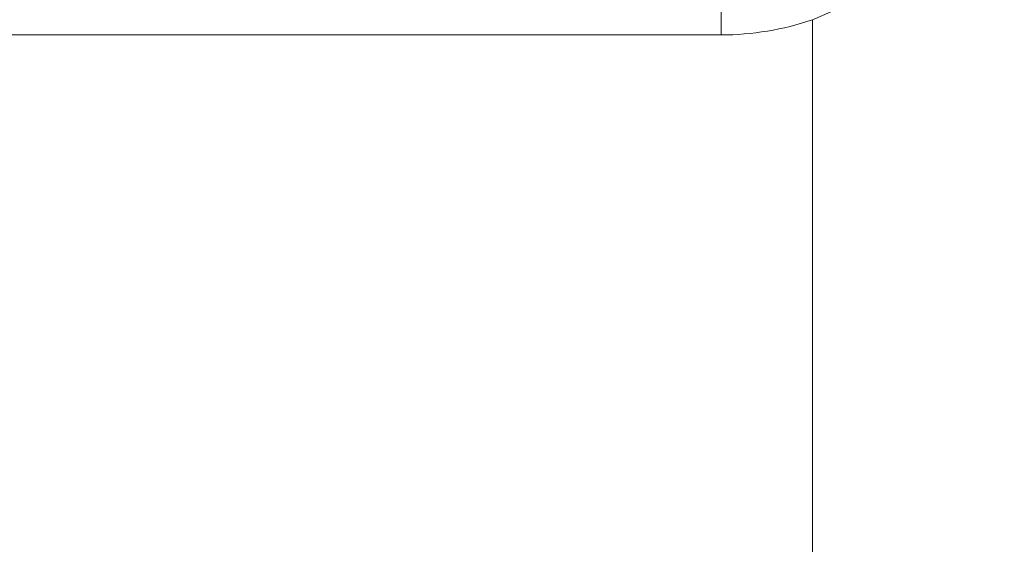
# Model space of a CAD drawing. Header units: millimetres. Extents: x 3925 to 5043, y -86 to 778.
# Tile 310 of 325: x 4851.91 to 4861.81, y 363.72 to 369. Entities that reach past the tile are written whole.
import ezdxf

# ---------------------------------------------------------------- set-up
doc = ezdxf.new("R2010")
doc.units = ezdxf.units.MM
doc.header["$LTSCALE"] = 46.255
doc.layers.add('H30K-REAR-CODXF_CONTINUOUS_LINE', color=7, linetype='CONTINUOUS')

msp = doc.modelspace()

# ---------------------------------------------------------------- linework, layer by layer
at = {"layer": 'H30K-REAR-CODXF_CONTINUOUS_LINE', "color": 7, "linetype": 'Continuous', "lineweight": 0}
for p, q in [((4858.9638, 368.8424), (4858.9638, 369.5548)), ((4859.8838, 368.9957), (4859.8838, 363.0266)), ((4858.9638, 368.8424), (4752.0538, 368.8424))]:
    msp.add_line(p, q, dxfattribs=at)
msp.add_lwpolyline([(4861.8131, 371.6798), (4861.7111, 370.9279), (4861.4535, 370.3008), (4861.1024, 369.8058), (4860.7045, 369.4346), (4860.2918, 369.1706), (4859.8838, 368.9957)], dxfattribs=at)
msp.add_arc((4858.9638, 371.6798), 2.8373, 270, 288.92012, dxfattribs=at)

doc.saveas('drawing.dxf')
